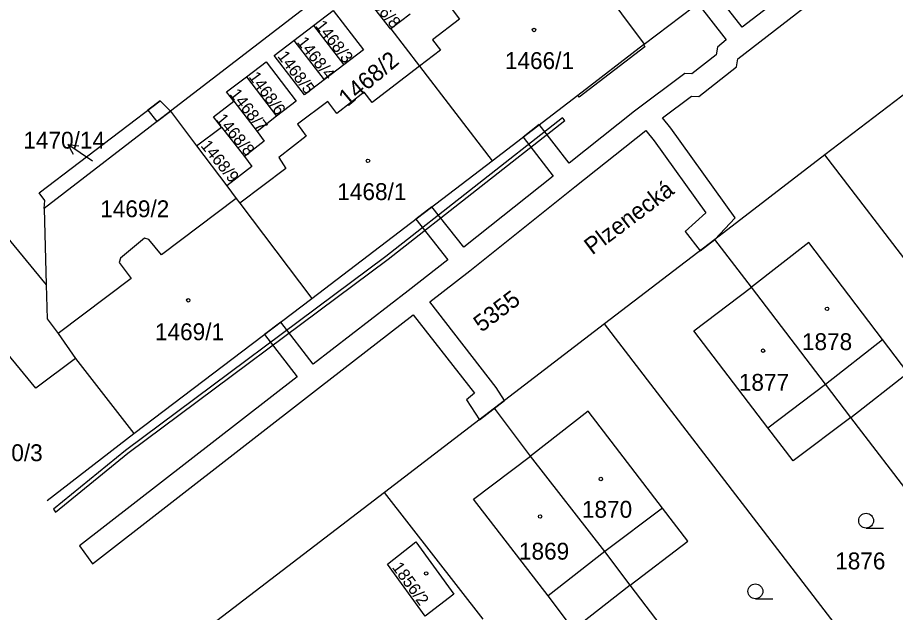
# Model space of a CAD drawing. Extents: x -821458 to -820266, y -1071458 to -1069826.
# Drawn here: x -821236.4 to -821148, y -1070676.2 to -1070616.3 of the extents above; entities that cross this region are included whole.
import ezdxf

# ---------------------------------------------------------------- set-up
doc = ezdxf.new("R2010")
doc.units = 0
for name, color, linetype in [('Vrstva 1', 7, 'Continuous'), ('Vrstva 13', 7, 'Continuous'), ('Vrstva 2', 7, 'Continuous'), ('Vrstva 3', 7, 'Continuous'), ('Vrstva 4', 7, 'Continuous'), ('Vrstva 5', 7, 'Continuous'), ('Vrstva 7', 7, 'Continuous')]:
    doc.layers.add(name, color=color, linetype=linetype)

msp = doc.modelspace()

# ---------------------------------------------------------------- linework, layer by layer
at = {"layer": 'Vrstva 1'}
for p, q in [((-821173.28, -1070618.97), (-821156.13, -1070605.99)), ((-821202.99, -1070611.91), (-821220.98, -1070625.74)), ((-821196.84, -1070615.95), (-821198.77, -1070617.43)), ((-821208.55, -1070618.63), (-821206.58, -1070617.11)), ((-821206.58, -1070617.11), (-821203.52, -1070621.06)), ((-821198.77, -1070617.43), (-821195.89, -1070621.2)), ((-821208.55, -1070618.63), (-821205.49, -1070622.57)), ((-821142.44, -1070620.46), (-821155.09, -1070630.13)), ((-821203.52, -1070621.06), (-821205.49, -1070622.57)), ((-821195.89, -1070621.2), (-821188.59, -1070630.75)), ((-821213.33, -1070622.28), (-821210.28, -1070626.24)), ((-821214.58, -1070624.74), (-821212.25, -1070627.78)), ((-821220.98, -1070625.74), (-821233.69, -1070635.55)), ((-821220.98, -1070625.74), (-821218.34, -1070629.24)), ((-821210.28, -1070626.24), (-821212.25, -1070627.78)), ((-821218.34, -1070629.24), (-821215.84, -1070627.34)), ((-821215.84, -1070627.34), (-821213.52, -1070630.31)), ((-821218.34, -1070629.24), (-821215.3, -1070633.27)), ((-821155.09, -1070630.13), (-821166.17, -1070638.68)), ((-821132.71, -1070659.39), (-821155.09, -1070630.13)), ((-821206.73, -1070644.61), (-821188.59, -1070630.75)), ((-821215.3, -1070633.27), (-821214.35, -1070634.54)), ((-821214.35, -1070634.54), (-821213.99, -1070635.02)), ((-821213.99, -1070635.02), (-821206.73, -1070644.61)), ((-821233.69, -1070635.55), (-821233.48, -1070643.22)), ((-821166.17, -1070638.68), (-821177.26, -1070647.17)), ((-821162.49, -1070643.48), (-821166.17, -1070638.68)), ((-821224.66, -1070658.22), (-821206.73, -1070644.61)), ((-821177.26, -1070647.17), (-821188.35, -1070655.66)), ((-821150.48, -1070682.07), (-821177.26, -1070647.17)), ((-821232.27, -1070648.15), (-821230.52, -1070650.65)), ((-821230.52, -1070650.65), (-821224.66, -1070658.22)), ((-821188.35, -1070655.66), (-821199.41, -1070664.14)), ((-821184.72, -1070660.48), (-821188.35, -1070655.66)), ((-821139.39, -1070673.67), (-821152.47, -1070656.6)), ((-821233.368, -1070664.962), (-821224.66, -1070658.22)), ((-821199.41, -1070664.14), (-821221.766, -1070681.243)), ((-821189.5, -1070676.93), (-821199.41, -1070664.14)), ((-821161.62, -1070690.56), (-821174.69, -1070673.49))]:
    msp.add_line(p, q, dxfattribs=at)
for points in [[(-821180.6, -1070609.58), (-821185.34, -1070613.16), (-821186.15, -1070612.09), (-821188.89, -1070614.16), (-821189.8, -1070612.95), (-821192.81, -1070615.23), (-821191.88, -1070616.46), (-821194.6, -1070618.54), (-821193.79, -1070619.59), (-821195.89, -1070621.2)], [(-821180.6, -1070609.58), (-821180.4, -1070609.43), (-821180.04, -1070609.92), (-821173.28, -1070618.97)], [(-821201.81, -1070613.45), (-821201.9, -1070613.52), (-821198.82, -1070617.46), (-821198.77, -1070617.43)], [(-821206.58, -1070617.11), (-821204.59, -1070615.59), (-821201.55, -1070619.55), (-821203.52, -1070621.06)], [(-821205.49, -1070622.57), (-821207.47, -1070624.09), (-821210.53, -1070620.14), (-821208.55, -1070618.63)], [(-821188.59, -1070630.75), (-821179.97, -1070624.11), (-821173.36, -1070619.03), (-821173.28, -1070618.97)], [(-821195.89, -1070621.2), (-821200.65, -1070624.86), (-821201.47, -1070623.82), (-821204.23, -1070625.98), (-821205.14, -1070624.76), (-821208.19, -1070627.03), (-821207.29, -1070628.26), (-821210.07, -1070630.41), (-821209.35, -1070631.51), (-821213.99, -1070635.02)], [(-821213.33, -1070622.28), (-821211.34, -1070620.76), (-821208.31, -1070624.71), (-821210.28, -1070626.24)], [(-821259.223, -1070628.681), (-821251.01, -1070621.93), (-821233.48, -1070643.22)], [(-821214.58, -1070624.74), (-821215.32, -1070623.79), (-821213.33, -1070622.28)], [(-821233.69, -1070635.55), (-821233.62, -1070634.72), (-821234.19, -1070633.96), (-821222, -1070624.68), (-821220.98, -1070625.74)], [(-821215.84, -1070627.34), (-821216.63, -1070626.32), (-821214.58, -1070624.74)], [(-821212.25, -1070627.78), (-821211.52, -1070628.76), (-821213.52, -1070630.31)], [(-821213.52, -1070630.31), (-821212.77, -1070631.3), (-821215.3, -1070633.27)], [(-821214.35, -1070634.54), (-821221.88, -1070640.21), (-821223.14, -1070638.65), (-821223.58, -1070638.53), (-821226, -1070640.55), (-821226.13, -1070640.99), (-821224.92, -1070642.59), (-821232.27, -1070648.15)], [(-821152.47, -1070656.6), (-821146.72, -1070652.1), (-821149.27, -1070648.74), (-821156.7, -1070638.96), (-821162.49, -1070643.48)], [(-821233.48, -1070643.22), (-821233.39, -1070646.67), (-821232.27, -1070648.15)], [(-821152.47, -1070656.6), (-821158.27, -1070660.97), (-821160.83, -1070657.64), (-821168.27, -1070647.86), (-821162.49, -1070643.48)], [(-821152.47, -1070656.6), (-821155.03, -1070653.23), (-821162.49, -1070643.48)], [(-821230.52, -1070650.65), (-821234.51, -1070653.66), (-821240.59, -1070646.29)], [(-821174.69, -1070673.49), (-821168.87, -1070669.07), (-821171.43, -1070665.74), (-821178.92, -1070655.96), (-821184.72, -1070660.48)], [(-821174.69, -1070673.49), (-821180.38, -1070677.95), (-821182.93, -1070674.58), (-821190.46, -1070664.83), (-821184.72, -1070660.48)], [(-821174.69, -1070673.49), (-821177.23, -1070670.11), (-821184.72, -1070660.48)], [(-821192.43, -1070674.39), (-821195.31, -1070676.62), (-821199.13, -1070671.36), (-821196.26, -1070669.13), (-821192.43, -1070674.39)]]:
    msp.add_lwpolyline(points, dxfattribs=at)
at = {"layer": 'Vrstva 13'}
for p, q in [((-821232.736, -1070665.848), (-821232.534, -1070666.132)), ((-821230.111, -1070669.533), (-821228.824, -1070671.338))]:
    msp.add_line(p, q, dxfattribs=at)
for points in [[(-821151.35, -1070607.99), (-821163.4, -1070617.26), (-821166.22, -1070613.63)], [(-821180.26, -1070633.37), (-821173.11, -1070627.67), (-821172.27, -1070628.73), (-821167.06, -1070635.98), (-821169.15, -1070637.87), (-821167.65, -1070639.81), (-821166.17, -1070638.68), (-821164.11, -1070636.49), (-821170.59, -1070627.46), (-821171.44, -1070626.4), (-821168.51, -1070624.21), (-821167.79, -1070624.26), (-821163.98, -1070621.28), (-821163.84, -1070620.47), (-821150.85, -1070610.4), (-821144.46, -1070619.04)], [(-821167.86, -1070614.87), (-821165.01, -1070618.55), (-821165.88, -1070619.29), (-821166.02, -1070620.06), (-821168.49, -1070621.98), (-821169.19, -1070621.93), (-821174.24, -1070625.73), (-821180.82, -1070630.98), (-821183.84, -1070627.09), (-821185.47, -1070628.35), (-821182.44, -1070632.27), (-821191.42, -1070639.43), (-821194.64, -1070635.37), (-821196.28, -1070636.62), (-821193.03, -1070640.71), (-821197.05, -1070643.84), (-821206.59, -1070651.24), (-821209.85, -1070646.98), (-821211.49, -1070648.23), (-821208.22, -1070652.5), (-821230.111, -1070669.533)], [(-821232.534, -1070666.132), (-821225.26, -1070660.2), (-821199.05, -1070640.66), (-821181.27, -1070626.69), (-821181.49, -1070626.41), (-821199.27, -1070640.38), (-821225.48, -1070659.92), (-821232.736, -1070665.848)], [(-821228.824, -1070671.338), (-821206.05, -1070653.63), (-821196.52, -1070646.24), (-821190.36, -1070654.16), (-821191.18, -1070654.81), (-821189.86, -1070656.82), (-821187.34, -1070654.89), (-821188.17, -1070653.56), (-821194.86, -1070644.95), (-821190.84, -1070641.81), (-821180.26, -1070633.37)]]:
    msp.add_lwpolyline(points, dxfattribs=at)
msp.add_lwpolyline([(-821220.98, -1070625.74), (-821222, -1070624.68), (-821223.25, -1070625.63), (-821222.34, -1070626.79)], close=True, dxfattribs=at)
at = {"layer": 'Vrstva 3'}
for p, q in [((-821150.933, -1070667.74), (-821149.183, -1070667.74)), ((-821162.083, -1070674.86), (-821160.333, -1070674.86))]:
    msp.add_line(p, q, dxfattribs=at)
for centre in [(-821150.933, -1070666.99), (-821162.083, -1070674.11)]:
    msp.add_circle(centre, 0.75, dxfattribs=at)
at = {"layer": 'Vrstva 4'}
for p, q in [((-821173.2, -1070619.24), (-821179.81, -1070624.32)), ((-821173.36, -1070619.03), (-821173.2, -1070619.24)), ((-821179.81, -1070624.32), (-821179.97, -1070624.11)), ((-821155.03, -1070653.23), (-821149.27, -1070648.74)), ((-821160.83, -1070657.64), (-821155.03, -1070653.23)), ((-821171.43, -1070665.74), (-821177.23, -1070670.11)), ((-821177.23, -1070670.11), (-821182.93, -1070674.58))]:
    msp.add_line(p, q, dxfattribs=at)
at = {"layer": 'Vrstva 5'}
for centre in [(-821184.377, -1070617.549), (-821201.087, -1070630.739), (-821219.177, -1070644.789), (-821154.867, -1070645.649), (-821161.307, -1070649.869), (-821177.637, -1070662.799), (-821183.757, -1070666.579), (-821195.227, -1070672.309)]:
    msp.add_circle(centre, 0.175, dxfattribs=at)
at = {"layer": 'Vrstva 7'}
for p, q in [((-821228.82, -1070630.76), (-821231.308, -1070629.082)), ((-821231.308, -1070629.082), (-821230.198, -1070629.227)), ((-821231.308, -1070629.082), (-821230.758, -1070630.057))]:
    msp.add_line(p, q, dxfattribs=at)

# ---------------------------------------------------------------- texts
at = {"layer": 'Vrstva 2'}
for s, height, rotation, p in [('1466/8', 1.2, 310, (-821201.759, -1070613.745)), ('1468/3', 1.2, 308, (-821206.452, -1070617.149)), ('1468/4', 1.2, 308, (-821208.282, -1070618.799)), ('1468/5', 1.2, 307, (-821210.249, -1070620.211)), ('1468/2', 1.7, 40, (-821203.153, -1070625.341)), ('1468/6', 1.2, 306, (-821213.145, -1070622.282)), ('1468/7', 1.2, 308, (-821215.062, -1070624.039)), ('1468/8', 1.2, 310, (-821216.459, -1070626.595)), ('1468/9', 1.2, 309, (-821217.986, -1070629.237)), ('5355', 1.7, 37, (-821189.65, -1070648.067)), ('1856/2', 1.2, 306, (-821198.716, -1070671.694))]:
    msp.add_text(s, height=height, rotation=rotation, dxfattribs=at).set_placement(p)
for s, p in [('1466/1', (-821187.3, -1070621.489)), ('1470/14', (-821235.778, -1070629.509)), ('1468/1', (-821204.17, -1070634.69)), ('1469/2', (-821228.04, -1070636.42)), ('1469/1', (-821222.53, -1070648.81)), ('1878', (-821157.397, -1070649.81)), ('1877', (-821163.747, -1070653.91)), ('1470/3', (-821240.785, -1070660.999)), ('1870', (-821179.547, -1070666.7)), ('1869', (-821185.887, -1070670.92)), ('1876', (-821154.047, -1070671.9))]:
    msp.add_text(s, height=1.7, dxfattribs=at).set_placement(p)
at = {"layer": 'Vrstva 7'}
msp.add_text('Plzenecká', height=1.7, rotation=37, dxfattribs=at).set_placement((-821178.507, -1070640.274))

doc.saveas('drawing.dxf')
